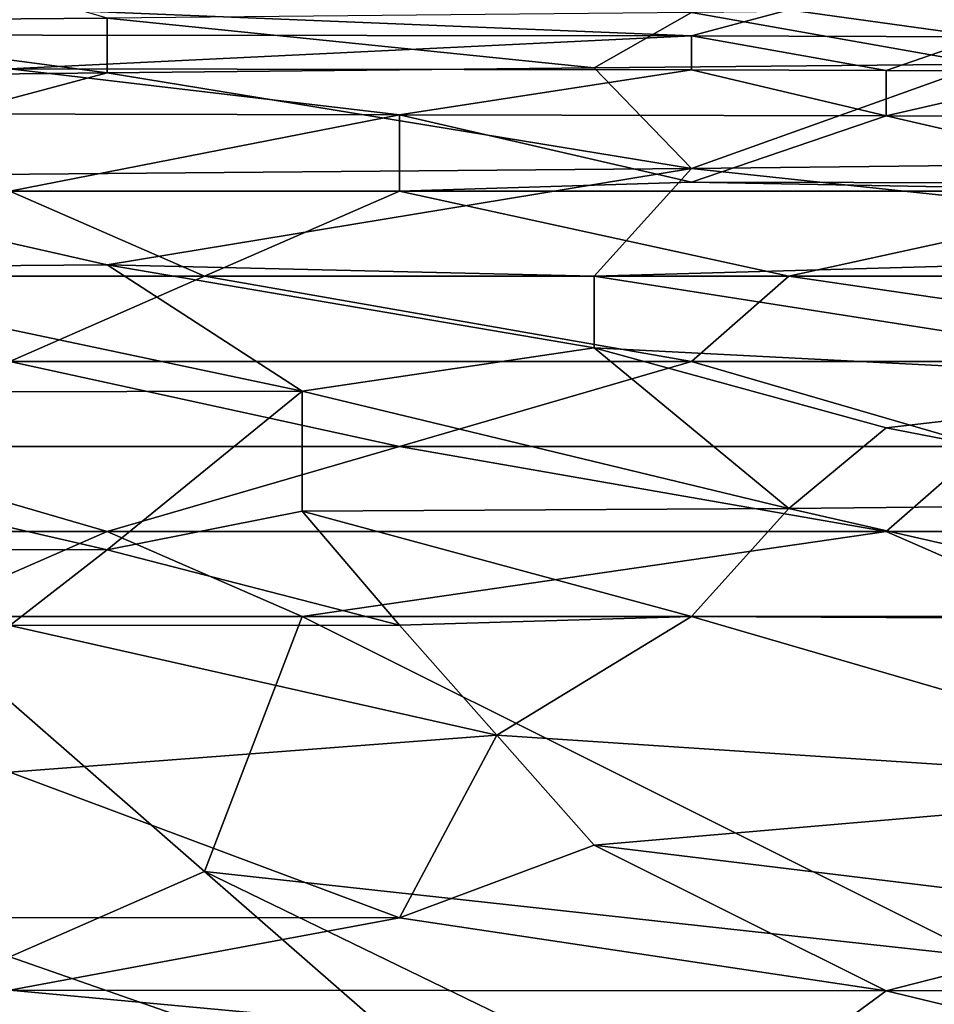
# Model space of a CAD drawing. Extents: x -161 to 11, y -10 to 160.
# Tile 279 of 499: x 0.1486 to 0.1906, y 0.2328 to 0.278. Entities that reach past the tile are written whole.
import ezdxf

# ---------------------------------------------------------------- set-up
doc = ezdxf.new("R2010")
doc.units = 0
doc.header["$MEASUREMENT"] = 0
doc.layers.get('0').update_dxf_attribs({"linetype": 'CONTINUOUS'})

msp = doc.modelspace()

# ---------------------------------------------------------------- linework, layer by layer
for points in [[(0.152581, 0.278081, 0.717581), (0.143639, 0.280707, 0.721487), (0.134697, 0.277943, 0.717695)], [(0.14811, 0.278541, 0.2918), (0.179408, 0.277273, 0.287894), (0.134697, 0.277315, 0.287894)], [(0.183879, 0.27847, 0.2918), (0.179408, 0.277273, 0.287894), (0.14811, 0.278541, 0.2918)], [(0.152581, 0.278081, 0.717581), (0.174937, 0.275804, 0.713675), (0.179408, 0.278347, 0.717581)], [(0.179408, 0.278347, 0.717581), (0.174937, 0.275804, 0.713675), (0.192821, 0.275972, 0.713675)], [(0.179408, 0.278347, 0.717581), (0.192821, 0.275972, 0.713675), (0.192821, 0.278478, 0.717581)], [(0.179408, 0.277273, 0.287894), (0.183879, 0.27847, 0.2918), (0.192821, 0.277223, 0.287894)], [(0.192821, 0.277223, 0.287894), (0.183879, 0.27847, 0.2918), (0.206234, 0.278409, 0.2918)], [(0.152581, 0.275567, 0.713675), (0.134697, 0.277943, 0.717695), (0.125755, 0.275265, 0.713675)], [(0.134697, 0.277943, 0.717695), (0.152581, 0.275567, 0.713675), (0.152581, 0.278081, 0.717581)], [(0.152581, 0.278081, 0.717581), (0.152581, 0.275567, 0.713675), (0.174937, 0.275804, 0.713675)], [(0.14811, 0.275755, 0.283987), (0.134697, 0.277315, 0.287894), (0.179408, 0.277273, 0.287894)], [(0.179408, 0.277273, 0.287894), (0.179408, 0.275708, 0.283987), (0.14811, 0.275755, 0.283987)], [(0.18835, 0.275685, 0.283987), (0.179408, 0.277273, 0.287894), (0.192821, 0.277223, 0.287894)], [(0.18835, 0.275685, 0.283987), (0.179408, 0.275708, 0.283987), (0.179408, 0.277273, 0.287894)], [(0.18835, 0.275685, 0.283987), (0.192821, 0.277223, 0.287894), (0.197292, 0.275651, 0.283987)], [(0.192821, 0.275972, 0.713675), (0.174937, 0.275804, 0.713675), (0.179408, 0.271179, 0.705862)], [(0.192821, 0.275972, 0.713675), (0.179408, 0.271179, 0.705862), (0.210705, 0.271535, 0.705862)], [(0.152581, 0.275567, 0.713675), (0.125755, 0.275265, 0.713675), (0.134697, 0.27079, 0.705862)], [(0.152581, 0.275567, 0.713675), (0.134697, 0.27079, 0.705862), (0.179408, 0.271179, 0.705862)], [(0.143639, 0.273693, 0.280081), (0.14811, 0.275755, 0.283987), (0.165995, 0.273642, 0.280081)], [(0.14811, 0.275755, 0.283987), (0.179408, 0.275708, 0.283987), (0.165995, 0.273642, 0.280081)], [(0.152581, 0.275567, 0.713675), (0.179408, 0.271179, 0.705862), (0.174937, 0.275804, 0.713675)], [(0.165995, 0.273642, 0.280081), (0.179408, 0.275708, 0.283987), (0.18835, 0.273595, 0.280081)], [(0.179408, 0.275708, 0.283987), (0.18835, 0.275685, 0.283987), (0.18835, 0.273595, 0.280081)], [(0.18835, 0.273595, 0.280081), (0.18835, 0.275685, 0.283987), (0.197292, 0.275651, 0.283987)], [(0.18835, 0.273595, 0.280081), (0.197292, 0.275651, 0.283987), (0.206234, 0.273556, 0.280081)], [(0.165995, 0.273642, 0.280081), (0.14811, 0.27013, 0.275668), (0.143639, 0.273693, 0.280081)], [(0.14811, 0.27013, 0.275668), (0.165995, 0.273642, 0.280081), (0.165995, 0.27013, 0.275729)], [(0.179408, 0.270548, 0.276175), (0.165995, 0.273642, 0.280081), (0.18835, 0.273595, 0.280081)], [(0.179408, 0.270548, 0.276175), (0.165995, 0.27013, 0.275729), (0.165995, 0.273642, 0.280081)], [(0.179408, 0.270548, 0.276175), (0.18835, 0.273595, 0.280081), (0.201763, 0.270496, 0.276175)], [(0.206234, 0.273556, 0.280081), (0.201763, 0.270496, 0.276175), (0.18835, 0.273595, 0.280081)], [(0.179408, 0.271179, 0.705862), (0.215176, 0.267361, 0.69805), (0.210705, 0.271535, 0.705862)], [(0.134697, 0.27079, 0.705862), (0.152581, 0.266754, 0.69805), (0.179408, 0.271179, 0.705862)], [(0.152581, 0.266754, 0.69805), (0.174937, 0.266224, 0.696709), (0.179408, 0.271179, 0.705862)], [(0.215176, 0.267361, 0.69805), (0.179408, 0.271179, 0.705862), (0.174937, 0.266224, 0.696709)], [(0.134697, 0.27079, 0.705862), (0.134697, 0.266614, 0.69805), (0.152581, 0.266754, 0.69805)], [(0.179408, 0.270548, 0.276175), (0.201763, 0.27013, 0.275802), (0.165995, 0.27013, 0.275729)], [(0.179408, 0.270548, 0.276175), (0.201763, 0.270496, 0.276175), (0.201763, 0.27013, 0.275802)], [(0.14811, 0.27013, 0.275668), (0.157052, 0.266224, 0.272601), (0.130226, 0.266224, 0.272533)], [(0.165995, 0.27013, 0.275729), (0.157052, 0.266224, 0.272601), (0.14811, 0.27013, 0.275668)], [(0.165995, 0.27013, 0.275729), (0.183879, 0.266224, 0.2726), (0.157052, 0.266224, 0.272601)], [(0.165995, 0.27013, 0.275729), (0.201763, 0.27013, 0.275802), (0.183879, 0.266224, 0.2726)], [(0.201763, 0.27013, 0.275802), (0.219647, 0.266224, 0.272636), (0.183879, 0.266224, 0.2726)], [(0.174937, 0.266224, 0.696709), (0.206234, 0.261337, 0.686331), (0.215176, 0.267361, 0.69805)], [(0.161523, 0.260947, 0.686331), (0.134697, 0.266614, 0.69805), (0.121284, 0.260876, 0.686331)], [(0.134697, 0.266614, 0.69805), (0.161523, 0.260947, 0.686331), (0.152581, 0.266754, 0.69805)], [(0.152581, 0.266754, 0.69805), (0.174937, 0.262946, 0.690237), (0.174937, 0.266224, 0.696709)], [(0.152581, 0.266754, 0.69805), (0.161523, 0.260947, 0.686331), (0.174937, 0.262946, 0.690237)], [(0.130226, 0.266224, 0.272533), (0.157052, 0.266224, 0.272601), (0.14811, 0.262318, 0.270579)], [(0.157052, 0.266224, 0.272601), (0.179408, 0.262318, 0.270593), (0.14811, 0.262318, 0.270579)], [(0.157052, 0.266224, 0.272601), (0.183879, 0.266224, 0.2726), (0.179408, 0.262318, 0.270593)], [(0.174937, 0.266224, 0.696709), (0.174937, 0.262946, 0.690237), (0.206234, 0.261337, 0.686331)], [(0.183879, 0.266224, 0.2726), (0.210705, 0.262318, 0.270584), (0.179408, 0.262318, 0.270593)], [(0.210705, 0.262318, 0.270584), (0.183879, 0.266224, 0.2726), (0.219647, 0.266224, 0.272636)], [(0.161523, 0.260947, 0.686331), (0.183879, 0.255555, 0.674612), (0.174937, 0.262946, 0.690237)], [(0.174937, 0.262946, 0.690237), (0.18835, 0.25927, 0.682425), (0.206234, 0.261337, 0.686331)], [(0.183879, 0.255555, 0.674612), (0.18835, 0.25927, 0.682425), (0.174937, 0.262946, 0.690237)], [(0.14811, 0.262318, 0.270579), (0.165995, 0.258412, 0.269446), (0.139168, 0.258412, 0.269455)], [(0.14811, 0.262318, 0.270579), (0.179408, 0.262318, 0.270593), (0.165995, 0.258412, 0.269446)], [(0.179408, 0.262318, 0.270593), (0.192821, 0.258412, 0.2694), (0.165995, 0.258412, 0.269446)], [(0.192821, 0.258412, 0.2694), (0.179408, 0.262318, 0.270593), (0.210705, 0.262318, 0.270584)], [(0.18835, 0.25927, 0.682425), (0.206234, 0.255797, 0.674612), (0.206234, 0.261337, 0.686331)], [(0.121284, 0.260876, 0.686331), (0.152581, 0.25366, 0.670706), (0.161523, 0.260947, 0.686331)], [(0.152581, 0.25366, 0.670706), (0.121284, 0.260876, 0.686331), (0.134697, 0.25369, 0.670706)], [(0.161523, 0.255432, 0.674612), (0.161523, 0.260947, 0.686331), (0.152581, 0.25366, 0.670706)], [(0.183879, 0.255555, 0.674612), (0.161523, 0.260947, 0.686331), (0.161523, 0.255432, 0.674612)], [(0.206234, 0.255797, 0.674612), (0.18835, 0.25927, 0.682425), (0.183879, 0.255555, 0.674612)], [(0.139168, 0.258412, 0.269455), (0.152581, 0.254505, 0.269006), (0.121284, 0.254505, 0.269049)], [(0.139168, 0.258412, 0.269455), (0.165995, 0.258412, 0.269446), (0.152581, 0.254505, 0.269006)], [(0.165995, 0.258412, 0.269446), (0.18835, 0.254505, 0.268967), (0.152581, 0.254505, 0.269006)], [(0.165995, 0.258412, 0.269446), (0.192821, 0.258412, 0.2694), (0.18835, 0.254505, 0.268967)], [(0.192821, 0.258412, 0.2694), (0.219647, 0.254505, 0.268949), (0.18835, 0.254505, 0.268967)], [(0.161523, 0.255432, 0.674612), (0.179408, 0.250599, 0.663668), (0.183879, 0.255555, 0.674612)], [(0.206234, 0.250466, 0.662894), (0.183879, 0.255555, 0.674612), (0.179408, 0.250599, 0.663668)], [(0.183879, 0.255555, 0.674612), (0.206234, 0.250466, 0.662894), (0.206234, 0.255797, 0.674612)], [(0.165995, 0.250208, 0.662894), (0.161523, 0.255432, 0.674612), (0.152581, 0.25366, 0.670706)], [(0.161523, 0.255432, 0.674612), (0.165995, 0.250208, 0.662894), (0.179408, 0.250599, 0.663668)], [(0.121284, 0.254505, 0.269049), (0.152581, 0.254505, 0.269006), (0.143639, 0.250599, 0.268951)], [(0.152581, 0.254505, 0.269006), (0.161523, 0.250599, 0.268908), (0.143639, 0.250599, 0.268951)], [(0.152581, 0.254505, 0.269006), (0.18835, 0.254505, 0.268967), (0.161523, 0.250599, 0.268908)], [(0.18835, 0.254505, 0.268967), (0.197292, 0.250599, 0.268873), (0.161523, 0.250599, 0.268908)], [(0.197292, 0.250599, 0.268873), (0.18835, 0.254505, 0.268967), (0.219647, 0.254505, 0.268949)], [(0.134697, 0.25369, 0.670706), (0.14811, 0.250191, 0.662894), (0.152581, 0.25366, 0.670706)], [(0.152581, 0.25366, 0.670706), (0.14811, 0.250191, 0.662894), (0.165995, 0.250208, 0.662894)], [(0.157052, 0.23888, 0.269081), (0.14811, 0.234974, 0.269132), (0.143639, 0.250599, 0.268951)], [(0.161523, 0.250599, 0.268908), (0.157052, 0.23888, 0.269081), (0.143639, 0.250599, 0.268951)], [(0.192821, 0.234974, 0.269101), (0.157052, 0.23888, 0.269081), (0.161523, 0.250599, 0.268908)], [(0.161523, 0.250599, 0.268908), (0.197292, 0.250599, 0.268873), (0.192821, 0.234974, 0.269101)], [(0.165995, 0.250208, 0.662894), (0.170466, 0.245147, 0.651175), (0.179408, 0.250599, 0.663668)], [(0.179408, 0.250599, 0.663668), (0.170466, 0.245147, 0.651175), (0.206234, 0.242787, 0.645266)], [(0.179408, 0.250599, 0.663668), (0.206234, 0.242787, 0.645266), (0.206234, 0.250466, 0.662894)], [(0.14811, 0.250191, 0.662894), (0.170466, 0.245147, 0.651175), (0.165995, 0.250208, 0.662894)], [(0.170466, 0.245147, 0.651175), (0.14811, 0.250191, 0.662894), (0.14811, 0.243447, 0.647269)], [(0.14811, 0.243447, 0.647269), (0.165995, 0.236752, 0.631644), (0.170466, 0.245147, 0.651175)], [(0.174937, 0.240097, 0.639456), (0.170466, 0.245147, 0.651175), (0.165995, 0.236752, 0.631644)], [(0.206234, 0.242787, 0.645266), (0.170466, 0.245147, 0.651175), (0.174937, 0.240097, 0.639456)], [(0.165995, 0.236752, 0.631644), (0.14811, 0.243447, 0.647269), (0.14811, 0.236779, 0.631644)], [(0.201763, 0.236836, 0.631644), (0.206234, 0.242787, 0.645266), (0.174937, 0.240097, 0.639456)], [(0.165995, 0.236752, 0.631644), (0.18835, 0.233403, 0.623831), (0.174937, 0.240097, 0.639456)], [(0.174937, 0.240097, 0.639456), (0.18835, 0.233403, 0.623831), (0.201763, 0.236836, 0.631644)], [(0.14811, 0.234974, 0.269132), (0.157052, 0.23888, 0.269081), (0.170466, 0.227162, 0.269124)], [(0.157052, 0.23888, 0.269081), (0.192821, 0.234974, 0.269101), (0.197292, 0.219349, 0.269124)], [(0.170466, 0.227162, 0.269124), (0.157052, 0.23888, 0.269081), (0.197292, 0.219349, 0.269124)], [(0.14811, 0.236779, 0.631644), (0.14811, 0.233433, 0.623831), (0.165995, 0.236752, 0.631644)], [(0.165995, 0.236752, 0.631644), (0.14811, 0.233433, 0.623831), (0.18835, 0.233403, 0.623831)], [(0.224118, 0.233597, 0.623831), (0.201763, 0.236836, 0.631644), (0.18835, 0.233403, 0.623831)], [(0.170466, 0.227162, 0.269124), (0.14811, 0.223255, 0.269151), (0.14811, 0.234974, 0.269132)], [(0.183879, 0.230111, 0.616019), (0.14811, 0.233433, 0.623831), (0.143639, 0.230168, 0.616019)], [(0.14811, 0.233433, 0.623831), (0.183879, 0.230111, 0.616019), (0.18835, 0.233403, 0.623831)], [(0.201763, 0.230178, 0.616019), (0.18835, 0.233403, 0.623831), (0.183879, 0.230111, 0.616019)], [(0.18835, 0.233403, 0.623831), (0.201763, 0.230178, 0.616019), (0.224118, 0.233597, 0.623831)]]:
    msp.add_3dface(points)

doc.saveas('drawing.dxf')
